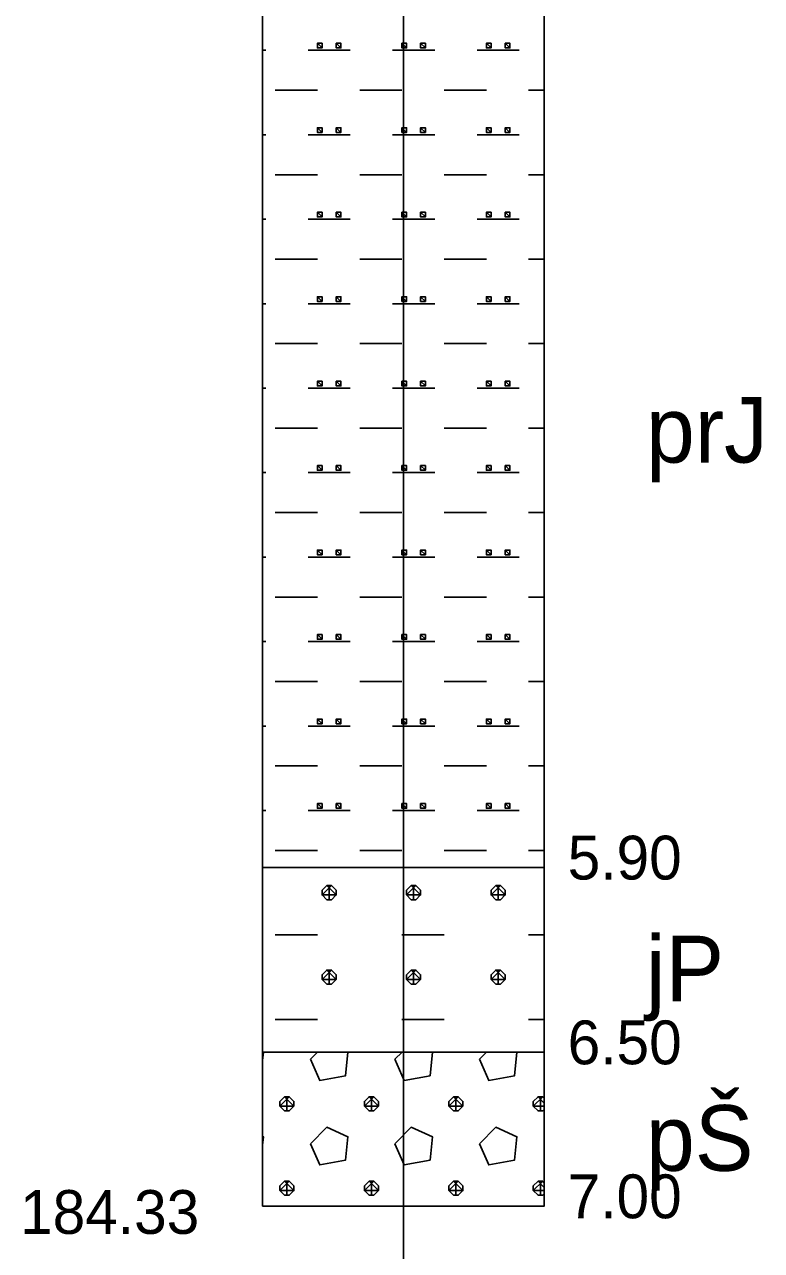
# Model space of a CAD drawing. Extents: x 3042 to 4120, y 576 to 2694.
# Drawn here: x 3949.56 to 3961.53, y 1338.24 to 1358.15 of the extents above; entities that cross this region are included whole.
import ezdxf

# ---------------------------------------------------------------- set-up
doc = ezdxf.new("R2010")
doc.units = 0
for name, color, linetype in [('17', 7, 'Continuous'), ('18', 7, 'Continuous'), ('51', 7, 'Continuous'), ('52', 7, 'Continuous'), ('53', 7, 'Continuous'), ('56', 7, 'Continuous')]:
    doc.layers.add(name, color=color, linetype=linetype)

msp = doc.modelspace()

# ---------------------------------------------------------------- linework, layer by layer
at = {"layer": '18'}
for p, q in [((3955.713, 1327.313), (3955.713, 1373.963)), ((3955.713, 1339.344), (3955.713, 1338.582)), ((3955.332, 1338.963), (3956.094, 1338.963))]:
    msp.add_line(p, q, dxfattribs=at)
at = {"layer": '51'}
for points in [[(3953.427, 1344.463), (3957.999, 1344.463), (3957.999, 1358.963), (3953.427, 1358.963)], [(3953.427, 1341.463), (3957.999, 1341.463), (3957.999, 1344.463), (3953.427, 1344.463)], [(3953.427, 1338.963), (3957.999, 1338.963), (3957.999, 1341.463), (3953.427, 1341.463)]]:
    msp.add_lwpolyline(points, close=True, dxfattribs=at)
for points in [[(3953.427, 1357.73), (3953.479, 1357.73)], [(3954.165, 1357.73), (3954.85, 1357.73)], [(3954.317, 1357.844), (3954.317, 1357.768), (3954.393, 1357.768), (3954.393, 1357.844), (3954.317, 1357.844), (3954.393, 1357.768)], [(3954.622, 1357.844), (3954.622, 1357.768), (3954.698, 1357.768), (3954.698, 1357.844), (3954.622, 1357.844), (3954.698, 1357.768)], [(3955.536, 1357.73), (3956.222, 1357.73)], [(3955.689, 1357.844), (3955.689, 1357.768), (3955.765, 1357.768), (3955.765, 1357.844), (3955.689, 1357.844), (3955.765, 1357.768)], [(3955.993, 1357.844), (3955.993, 1357.768), (3956.07, 1357.768), (3956.07, 1357.844), (3955.993, 1357.844), (3956.07, 1357.768)], [(3956.908, 1357.73), (3957.594, 1357.73)], [(3957.06, 1357.844), (3957.06, 1357.768), (3957.136, 1357.768), (3957.136, 1357.844), (3957.06, 1357.844), (3957.136, 1357.768)], [(3957.365, 1357.844), (3957.365, 1357.768), (3957.441, 1357.768), (3957.441, 1357.844), (3957.365, 1357.844), (3957.441, 1357.768)], [(3953.631, 1357.082), (3954.317, 1357.082)], [(3955.003, 1357.082), (3955.689, 1357.082)], [(3956.374, 1357.082), (3957.06, 1357.082)], [(3957.746, 1357.082), (3957.999, 1357.082)], [(3953.427, 1356.358), (3953.479, 1356.358)], [(3954.165, 1356.358), (3954.85, 1356.358)], [(3954.317, 1356.472), (3954.317, 1356.396), (3954.393, 1356.396), (3954.393, 1356.472), (3954.317, 1356.472), (3954.393, 1356.396)], [(3954.622, 1356.472), (3954.622, 1356.396), (3954.698, 1356.396), (3954.698, 1356.472), (3954.622, 1356.472), (3954.698, 1356.396)], [(3955.536, 1356.358), (3956.222, 1356.358)], [(3955.689, 1356.472), (3955.689, 1356.396), (3955.765, 1356.396), (3955.765, 1356.472), (3955.689, 1356.472), (3955.765, 1356.396)], [(3955.993, 1356.472), (3955.993, 1356.396), (3956.07, 1356.396), (3956.07, 1356.472), (3955.993, 1356.472), (3956.07, 1356.396)], [(3956.908, 1356.358), (3957.594, 1356.358)], [(3957.06, 1356.472), (3957.06, 1356.396), (3957.136, 1356.396), (3957.136, 1356.472), (3957.06, 1356.472), (3957.136, 1356.396)], [(3957.365, 1356.472), (3957.365, 1356.396), (3957.441, 1356.396), (3957.441, 1356.472), (3957.365, 1356.472), (3957.441, 1356.396)], [(3953.631, 1355.71), (3954.317, 1355.71)], [(3955.003, 1355.71), (3955.689, 1355.71)], [(3956.374, 1355.71), (3957.06, 1355.71)], [(3957.746, 1355.71), (3957.999, 1355.71)], [(3954.317, 1355.101), (3954.317, 1355.024), (3954.393, 1355.024), (3954.393, 1355.101), (3954.317, 1355.101), (3954.393, 1355.024)], [(3954.622, 1355.101), (3954.622, 1355.024), (3954.698, 1355.024), (3954.698, 1355.101), (3954.622, 1355.101), (3954.698, 1355.024)], [(3955.689, 1355.101), (3955.689, 1355.024), (3955.765, 1355.024), (3955.765, 1355.101), (3955.689, 1355.101), (3955.765, 1355.024)], [(3955.993, 1355.101), (3955.993, 1355.024), (3956.07, 1355.024), (3956.07, 1355.101), (3955.993, 1355.101), (3956.07, 1355.024)], [(3957.06, 1355.101), (3957.06, 1355.024), (3957.136, 1355.024), (3957.136, 1355.101), (3957.06, 1355.101), (3957.136, 1355.024)], [(3957.365, 1355.101), (3957.365, 1355.024), (3957.441, 1355.024), (3957.441, 1355.101), (3957.365, 1355.101), (3957.441, 1355.024)], [(3953.427, 1354.986), (3953.479, 1354.986)], [(3954.165, 1354.986), (3954.85, 1354.986)], [(3955.536, 1354.986), (3956.222, 1354.986)], [(3956.908, 1354.986), (3957.594, 1354.986)], [(3953.631, 1354.339), (3954.317, 1354.339)], [(3955.003, 1354.339), (3955.689, 1354.339)], [(3956.374, 1354.339), (3957.06, 1354.339)], [(3957.746, 1354.339), (3957.999, 1354.339)], [(3954.317, 1353.729), (3954.317, 1353.653), (3954.393, 1353.653), (3954.393, 1353.729), (3954.317, 1353.729), (3954.393, 1353.653)], [(3954.622, 1353.729), (3954.622, 1353.653), (3954.698, 1353.653), (3954.698, 1353.729), (3954.622, 1353.729), (3954.698, 1353.653)], [(3955.689, 1353.729), (3955.689, 1353.653), (3955.765, 1353.653), (3955.765, 1353.729), (3955.689, 1353.729), (3955.765, 1353.653)], [(3955.993, 1353.729), (3955.993, 1353.653), (3956.07, 1353.653), (3956.07, 1353.729), (3955.993, 1353.729), (3956.07, 1353.653)], [(3957.06, 1353.729), (3957.06, 1353.653), (3957.136, 1353.653), (3957.136, 1353.729), (3957.06, 1353.729), (3957.136, 1353.653)], [(3957.365, 1353.729), (3957.365, 1353.653), (3957.441, 1353.653), (3957.441, 1353.729), (3957.365, 1353.729), (3957.441, 1353.653)], [(3953.427, 1353.615), (3953.479, 1353.615)], [(3954.165, 1353.615), (3954.85, 1353.615)], [(3955.536, 1353.615), (3956.222, 1353.615)], [(3956.908, 1353.615), (3957.594, 1353.615)], [(3953.631, 1352.967), (3954.317, 1352.967)], [(3955.003, 1352.967), (3955.689, 1352.967)], [(3956.374, 1352.967), (3957.06, 1352.967)], [(3957.746, 1352.967), (3957.999, 1352.967)], [(3954.317, 1352.357), (3954.317, 1352.281), (3954.393, 1352.281), (3954.393, 1352.357), (3954.317, 1352.357), (3954.393, 1352.281)], [(3954.622, 1352.357), (3954.622, 1352.281), (3954.698, 1352.281), (3954.698, 1352.357), (3954.622, 1352.357), (3954.698, 1352.281)], [(3955.689, 1352.357), (3955.689, 1352.281), (3955.765, 1352.281), (3955.765, 1352.357), (3955.689, 1352.357), (3955.765, 1352.281)], [(3955.993, 1352.357), (3955.993, 1352.281), (3956.07, 1352.281), (3956.07, 1352.357), (3955.993, 1352.357), (3956.07, 1352.281)], [(3957.06, 1352.357), (3957.06, 1352.281), (3957.136, 1352.281), (3957.136, 1352.357), (3957.06, 1352.357), (3957.136, 1352.281)], [(3957.365, 1352.357), (3957.365, 1352.281), (3957.441, 1352.281), (3957.441, 1352.357), (3957.365, 1352.357), (3957.441, 1352.281)], [(3953.427, 1352.243), (3953.479, 1352.243)], [(3954.165, 1352.243), (3954.85, 1352.243)], [(3955.536, 1352.243), (3956.222, 1352.243)], [(3956.908, 1352.243), (3957.594, 1352.243)], [(3953.631, 1351.595), (3954.317, 1351.595)], [(3955.003, 1351.595), (3955.689, 1351.595)], [(3956.374, 1351.595), (3957.06, 1351.595)], [(3957.746, 1351.595), (3957.999, 1351.595)], [(3954.317, 1350.986), (3954.317, 1350.91), (3954.393, 1350.91), (3954.393, 1350.986), (3954.317, 1350.986), (3954.393, 1350.91)], [(3954.622, 1350.986), (3954.622, 1350.91), (3954.698, 1350.91), (3954.698, 1350.986), (3954.622, 1350.986), (3954.698, 1350.91)], [(3955.689, 1350.986), (3955.689, 1350.91), (3955.765, 1350.91), (3955.765, 1350.986), (3955.689, 1350.986), (3955.765, 1350.91)], [(3955.993, 1350.986), (3955.993, 1350.91), (3956.07, 1350.91), (3956.07, 1350.986), (3955.993, 1350.986), (3956.07, 1350.91)], [(3957.06, 1350.986), (3957.06, 1350.91), (3957.136, 1350.91), (3957.136, 1350.986), (3957.06, 1350.986), (3957.136, 1350.91)], [(3957.365, 1350.986), (3957.365, 1350.91), (3957.441, 1350.91), (3957.441, 1350.986), (3957.365, 1350.986), (3957.441, 1350.91)], [(3953.427, 1350.872), (3953.479, 1350.872)], [(3954.165, 1350.872), (3954.85, 1350.872)], [(3955.536, 1350.872), (3956.222, 1350.872)], [(3956.908, 1350.872), (3957.594, 1350.872)], [(3953.631, 1350.224), (3954.317, 1350.224)], [(3955.003, 1350.224), (3955.689, 1350.224)], [(3956.374, 1350.224), (3957.06, 1350.224)], [(3957.746, 1350.224), (3957.999, 1350.224)], [(3954.317, 1349.614), (3954.317, 1349.538), (3954.393, 1349.538), (3954.393, 1349.614), (3954.317, 1349.614), (3954.393, 1349.538)], [(3954.622, 1349.614), (3954.622, 1349.538), (3954.698, 1349.538), (3954.698, 1349.614), (3954.622, 1349.614), (3954.698, 1349.538)], [(3955.689, 1349.614), (3955.689, 1349.538), (3955.765, 1349.538), (3955.765, 1349.614), (3955.689, 1349.614), (3955.765, 1349.538)], [(3955.993, 1349.614), (3955.993, 1349.538), (3956.07, 1349.538), (3956.07, 1349.614), (3955.993, 1349.614), (3956.07, 1349.538)], [(3957.06, 1349.614), (3957.06, 1349.538), (3957.136, 1349.538), (3957.136, 1349.614), (3957.06, 1349.614), (3957.136, 1349.538)], [(3957.365, 1349.614), (3957.365, 1349.538), (3957.441, 1349.538), (3957.441, 1349.614), (3957.365, 1349.614), (3957.441, 1349.538)], [(3953.427, 1349.5), (3953.479, 1349.5)], [(3954.165, 1349.5), (3954.85, 1349.5)], [(3955.536, 1349.5), (3956.222, 1349.5)], [(3956.908, 1349.5), (3957.594, 1349.5)], [(3953.631, 1348.852), (3954.317, 1348.852)], [(3955.003, 1348.852), (3955.689, 1348.852)], [(3956.374, 1348.852), (3957.06, 1348.852)], [(3957.746, 1348.852), (3957.999, 1348.852)], [(3953.427, 1348.128), (3953.479, 1348.128)], [(3954.165, 1348.128), (3954.85, 1348.128)], [(3954.317, 1348.243), (3954.317, 1348.166), (3954.393, 1348.166), (3954.393, 1348.243), (3954.317, 1348.243), (3954.393, 1348.166)], [(3954.622, 1348.243), (3954.622, 1348.166), (3954.698, 1348.166), (3954.698, 1348.243), (3954.622, 1348.243), (3954.698, 1348.166)], [(3955.536, 1348.128), (3956.222, 1348.128)], [(3955.689, 1348.243), (3955.689, 1348.166), (3955.765, 1348.166), (3955.765, 1348.243), (3955.689, 1348.243), (3955.765, 1348.166)], [(3955.993, 1348.243), (3955.993, 1348.166), (3956.07, 1348.166), (3956.07, 1348.243), (3955.993, 1348.243), (3956.07, 1348.166)], [(3956.908, 1348.128), (3957.594, 1348.128)], [(3957.06, 1348.243), (3957.06, 1348.166), (3957.136, 1348.166), (3957.136, 1348.243), (3957.06, 1348.243), (3957.136, 1348.166)], [(3957.365, 1348.243), (3957.365, 1348.166), (3957.441, 1348.166), (3957.441, 1348.243), (3957.365, 1348.243), (3957.441, 1348.166)], [(3953.631, 1347.481), (3954.317, 1347.481)], [(3955.003, 1347.481), (3955.689, 1347.481)], [(3956.374, 1347.481), (3957.06, 1347.481)], [(3957.746, 1347.481), (3957.999, 1347.481)], [(3953.427, 1346.757), (3953.479, 1346.757)], [(3954.165, 1346.757), (3954.85, 1346.757)], [(3954.317, 1346.871), (3954.317, 1346.795), (3954.393, 1346.795), (3954.393, 1346.871), (3954.317, 1346.871), (3954.393, 1346.795)], [(3954.622, 1346.871), (3954.622, 1346.795), (3954.698, 1346.795), (3954.698, 1346.871), (3954.622, 1346.871), (3954.698, 1346.795)], [(3955.536, 1346.757), (3956.222, 1346.757)], [(3955.689, 1346.871), (3955.689, 1346.795), (3955.765, 1346.795), (3955.765, 1346.871), (3955.689, 1346.871), (3955.765, 1346.795)], [(3955.993, 1346.871), (3955.993, 1346.795), (3956.07, 1346.795), (3956.07, 1346.871), (3955.993, 1346.871), (3956.07, 1346.795)], [(3956.908, 1346.757), (3957.594, 1346.757)], [(3957.06, 1346.871), (3957.06, 1346.795), (3957.136, 1346.795), (3957.136, 1346.871), (3957.06, 1346.871), (3957.136, 1346.795)], [(3957.365, 1346.871), (3957.365, 1346.795), (3957.441, 1346.795), (3957.441, 1346.871), (3957.365, 1346.871), (3957.441, 1346.795)], [(3953.631, 1346.109), (3954.317, 1346.109)], [(3955.003, 1346.109), (3955.689, 1346.109)], [(3956.374, 1346.109), (3957.06, 1346.109)], [(3957.746, 1346.109), (3957.999, 1346.109)], [(3953.427, 1345.385), (3953.479, 1345.385)], [(3954.165, 1345.385), (3954.85, 1345.385)], [(3954.317, 1345.499), (3954.317, 1345.423), (3954.393, 1345.423), (3954.393, 1345.499), (3954.317, 1345.499), (3954.393, 1345.423)], [(3954.622, 1345.499), (3954.622, 1345.423), (3954.698, 1345.423), (3954.698, 1345.499), (3954.622, 1345.499), (3954.698, 1345.423)], [(3955.536, 1345.385), (3956.222, 1345.385)], [(3955.689, 1345.499), (3955.689, 1345.423), (3955.765, 1345.423), (3955.765, 1345.499), (3955.689, 1345.499), (3955.765, 1345.423)], [(3955.993, 1345.499), (3955.993, 1345.423), (3956.07, 1345.423), (3956.07, 1345.499), (3955.993, 1345.499), (3956.07, 1345.423)], [(3956.908, 1345.385), (3957.594, 1345.385)], [(3957.06, 1345.499), (3957.06, 1345.423), (3957.136, 1345.423), (3957.136, 1345.499), (3957.06, 1345.499), (3957.136, 1345.423)], [(3957.365, 1345.499), (3957.365, 1345.423), (3957.441, 1345.423), (3957.441, 1345.499), (3957.365, 1345.499), (3957.441, 1345.423)], [(3953.631, 1344.737), (3954.317, 1344.737)], [(3955.003, 1344.737), (3955.689, 1344.737)], [(3956.374, 1344.737), (3957.06, 1344.737)], [(3957.746, 1344.737), (3957.999, 1344.737)], [(3954.469, 1344.166), (3954.393, 1344.09), (3954.393, 1344.014), (3954.469, 1343.937), (3954.546, 1343.937), (3954.622, 1344.014), (3954.622, 1344.09), (3954.546, 1344.166), (3954.469, 1344.166), (3954.622, 1344.014), (3954.393, 1344.014), (3954.546, 1344.166)], [(3954.507, 1343.937), (3954.507, 1344.166)], [(3955.841, 1344.166), (3955.765, 1344.09), (3955.765, 1344.014), (3955.841, 1343.937), (3955.917, 1343.937), (3955.993, 1344.014), (3955.993, 1344.09), (3955.917, 1344.166), (3955.841, 1344.166), (3955.993, 1344.014), (3955.765, 1344.014), (3955.917, 1344.166)], [(3955.879, 1343.937), (3955.879, 1344.166)], [(3957.213, 1344.166), (3957.136, 1344.09), (3957.136, 1344.014), (3957.213, 1343.937), (3957.289, 1343.937), (3957.365, 1344.014), (3957.365, 1344.09), (3957.289, 1344.166), (3957.213, 1344.166), (3957.365, 1344.014), (3957.136, 1344.014), (3957.289, 1344.166)], [(3957.251, 1343.937), (3957.251, 1344.166)], [(3953.631, 1343.366), (3954.317, 1343.366)], [(3955.689, 1343.366), (3956.374, 1343.366)], [(3957.746, 1343.366), (3957.999, 1343.366)], [(3954.469, 1342.794), (3954.393, 1342.718), (3954.393, 1342.642), (3954.469, 1342.566), (3954.546, 1342.566), (3954.622, 1342.642), (3954.622, 1342.718), (3954.546, 1342.794), (3954.469, 1342.794), (3954.622, 1342.642), (3954.393, 1342.642), (3954.546, 1342.794)], [(3954.507, 1342.566), (3954.507, 1342.794)], [(3955.841, 1342.794), (3955.765, 1342.718), (3955.765, 1342.642), (3955.841, 1342.566), (3955.917, 1342.566), (3955.993, 1342.642), (3955.993, 1342.718), (3955.917, 1342.794), (3955.841, 1342.794), (3955.993, 1342.642), (3955.765, 1342.642), (3955.917, 1342.794)], [(3955.879, 1342.566), (3955.879, 1342.794)], [(3957.213, 1342.794), (3957.136, 1342.718), (3957.136, 1342.642), (3957.213, 1342.566), (3957.289, 1342.566), (3957.365, 1342.642), (3957.365, 1342.718), (3957.289, 1342.794), (3957.213, 1342.794), (3957.365, 1342.642), (3957.136, 1342.642), (3957.289, 1342.794)], [(3957.251, 1342.566), (3957.251, 1342.794)], [(3953.631, 1341.994), (3954.317, 1341.994)], [(3955.689, 1341.994), (3956.374, 1341.994)], [(3957.746, 1341.994), (3957.999, 1341.994)], [(3953.427, 1341.324), (3953.441, 1341.461), (3953.436, 1341.463)], [(3954.203, 1341.347), (3954.355, 1341.004), (3954.774, 1341.08), (3954.812, 1341.461), (3954.807, 1341.463)], [(3954.319, 1341.463), (3954.203, 1341.347)], [(3955.574, 1341.347), (3955.727, 1341.004), (3956.146, 1341.08), (3956.184, 1341.461), (3956.179, 1341.463)], [(3955.691, 1341.463), (3955.574, 1341.347)], [(3956.946, 1341.347), (3957.098, 1341.004), (3957.517, 1341.08), (3957.555, 1341.461), (3957.551, 1341.463)], [(3957.062, 1341.463), (3956.946, 1341.347)], [(3953.784, 1340.737), (3953.707, 1340.661), (3953.707, 1340.585), (3953.784, 1340.508), (3953.86, 1340.508), (3953.936, 1340.585), (3953.936, 1340.661), (3953.86, 1340.737), (3953.784, 1340.737), (3953.936, 1340.585), (3953.707, 1340.585), (3953.86, 1340.737)], [(3953.822, 1340.508), (3953.822, 1340.737)], [(3955.155, 1340.737), (3955.079, 1340.661), (3955.079, 1340.585), (3955.155, 1340.508), (3955.231, 1340.508), (3955.308, 1340.585), (3955.308, 1340.661), (3955.231, 1340.737), (3955.155, 1340.737), (3955.308, 1340.585), (3955.079, 1340.585), (3955.231, 1340.737)], [(3955.193, 1340.508), (3955.193, 1340.737)], [(3956.527, 1340.737), (3956.451, 1340.661), (3956.451, 1340.585), (3956.527, 1340.508), (3956.603, 1340.508), (3956.679, 1340.585), (3956.679, 1340.661), (3956.603, 1340.737), (3956.527, 1340.737), (3956.679, 1340.585), (3956.451, 1340.585), (3956.603, 1340.737)], [(3956.565, 1340.508), (3956.565, 1340.737)], [(3957.898, 1340.737), (3957.822, 1340.661), (3957.822, 1340.585), (3957.898, 1340.508), (3957.975, 1340.508), (3957.999, 1340.533)], [(3957.999, 1340.585), (3957.822, 1340.585), (3957.975, 1340.737)], [(3957.999, 1340.713), (3957.975, 1340.737), (3957.898, 1340.737), (3957.999, 1340.636)], [(3957.936, 1340.508), (3957.936, 1340.737)], [(3954.203, 1339.975), (3954.355, 1339.632), (3954.774, 1339.708), (3954.812, 1340.089), (3954.469, 1340.242), (3954.203, 1339.975)], [(3955.574, 1339.975), (3955.727, 1339.632), (3956.146, 1339.708), (3956.184, 1340.089), (3955.841, 1340.242), (3955.574, 1339.975)], [(3956.946, 1339.975), (3957.098, 1339.632), (3957.517, 1339.708), (3957.555, 1340.089), (3957.213, 1340.242), (3956.946, 1339.975)], [(3953.427, 1339.952), (3953.441, 1340.089), (3953.427, 1340.095)], [(3953.784, 1339.365), (3953.707, 1339.289), (3953.707, 1339.213), (3953.784, 1339.137), (3953.86, 1339.137), (3953.936, 1339.213), (3953.936, 1339.289), (3953.86, 1339.365), (3953.784, 1339.365), (3953.936, 1339.213), (3953.707, 1339.213), (3953.86, 1339.365)], [(3953.822, 1339.137), (3953.822, 1339.365)], [(3955.155, 1339.365), (3955.079, 1339.289), (3955.079, 1339.213), (3955.155, 1339.137), (3955.231, 1339.137), (3955.308, 1339.213), (3955.308, 1339.289), (3955.231, 1339.365), (3955.155, 1339.365), (3955.308, 1339.213), (3955.079, 1339.213), (3955.231, 1339.365)], [(3955.193, 1339.137), (3955.193, 1339.365)], [(3956.527, 1339.365), (3956.451, 1339.289), (3956.451, 1339.213), (3956.527, 1339.137), (3956.603, 1339.137), (3956.679, 1339.213), (3956.679, 1339.289), (3956.603, 1339.365), (3956.527, 1339.365), (3956.679, 1339.213), (3956.451, 1339.213), (3956.603, 1339.365)], [(3956.565, 1339.137), (3956.565, 1339.365)], [(3957.898, 1339.365), (3957.822, 1339.289), (3957.822, 1339.213), (3957.898, 1339.137), (3957.975, 1339.137), (3957.999, 1339.161)], [(3957.999, 1339.213), (3957.822, 1339.213), (3957.975, 1339.365)], [(3957.999, 1339.341), (3957.975, 1339.365), (3957.898, 1339.365), (3957.999, 1339.265)], [(3957.936, 1339.137), (3957.936, 1339.365)]]:
    msp.add_lwpolyline(points, dxfattribs=at)
at = {"layer": '53'}
for points in [[(3953.427, 1373.963), (3953.427, 1338.963)], [(3957.999, 1373.963), (3957.999, 1338.963)], [(3953.427, 1344.463), (3957.999, 1344.463)], [(3953.427, 1341.463), (3957.999, 1341.463)], [(3953.427, 1338.963), (3957.999, 1338.963)]]:
    msp.add_lwpolyline(points, dxfattribs=at)
at = {"layer": '56'}
for points in [[(3955.713, 1344.844), (3955.713, 1344.082)], [(3955.332, 1344.463), (3956.094, 1344.463)], [(3955.713, 1341.844), (3955.713, 1341.082)], [(3955.332, 1341.463), (3956.094, 1341.463)], [(3955.713, 1339.344), (3955.713, 1338.582)], [(3955.332, 1338.963), (3956.094, 1338.963)]]:
    msp.add_lwpolyline(points, dxfattribs=at)

# ---------------------------------------------------------------- texts
at = {"layer": '17'}
msp.add_text('184.33', height=0.7112, dxfattribs=at).set_placement((3949.49, 1338.511))
at = {"layer": '52'}
for s, height, p in [('prJ', 1.0668, (3959.65, 1351.035)), ('5.90', 0.7112, (3958.38, 1344.265)), ('jP', 1.0668, (3959.65, 1342.285)), ('6.50', 0.7112, (3958.38, 1341.265)), ('pŠ', 1.0668, (3959.65, 1339.535)), ('7.00', 0.7112, (3958.38, 1338.765))]:
    msp.add_text(s, height=height, dxfattribs=at).set_placement(p)

doc.saveas('drawing.dxf')
